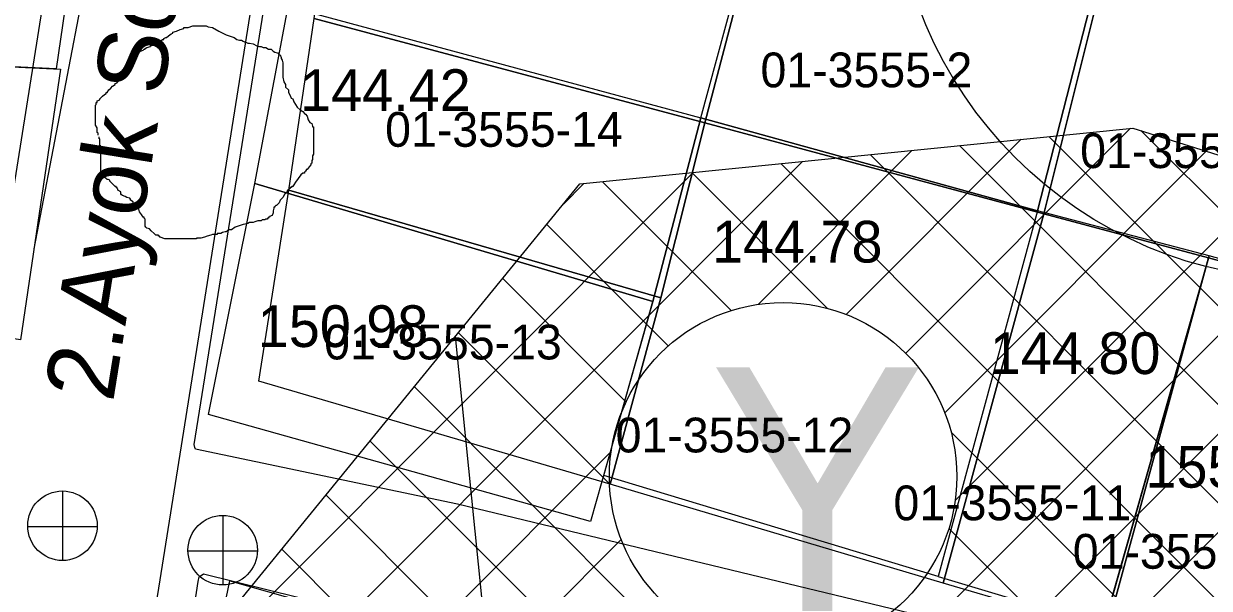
# Model space of a CAD drawing. Extents: x 419101 to 420177, y 4451541 to 4452254.
# Drawn here: x 419988.7 to 420022.82, y 4452142.24 to 4452158.47 of the extents above; entities that cross this region are included whole.
import ezdxf

# ---------------------------------------------------------------- set-up
doc = ezdxf.new("R2010")
doc.units = 0
for name, color, linetype in [('2_KADASTRO', 7, 'Continuous'), ('3_HALİHAZIR', 7, 'Continuous'), ('Level 10', 7, 'Continuous'), ('Level 15', 7, 'Continuous'), ('Level 20', 7, 'Continuous'), ('Level 28', 7, 'Continuous'), ('Level 29', 7, 'Continuous'), ('Level 3', 7, 'Continuous'), ('Level 30', 7, 'Continuous'), ('Level 58', 7, 'Continuous')]:
    doc.layers.add(name, color=color, linetype=linetype)

# ---------------------------------------------------------------- blocks, each defined once
blk = doc.blocks.new('15')
at = {"layer": 'Level 58'}
blk.add_circle((0, 0), 12, dxfattribs=at)
blk.add_text('15', height=7.2, dxfattribs=at).set_placement((-3.23, -3.6))

msp = doc.modelspace()

# ---------------------------------------------------------------- linework, layer by layer
at = {"layer": '2_KADASTRO'}
for points in [[(419997.053, 4452158.619), (419998.713, 4452169.742), (420011.095, 4452166.263), (420008.303, 4452155.621)], [(420008.303, 4452155.621), (420011.095, 4452166.263), (420020.701, 4452163.601), (420018.059, 4452153.007)], [(420018.059, 4452153.007), (420020.701, 4452163.601), (420030.307, 4452160.929), (420027.218, 4452150.528), (420022.798, 4452151.741)], [(419996.325, 4452153.685), (419997.053, 4452158.619), (420008.303, 4452155.621), (420007.034, 4452150.592)], [(420005.573, 4452145.227), (420007.034, 4452150.592), (420008.303, 4452155.621), (420018.059, 4452153.007), (420015.157, 4452142.385)], [(419995.461, 4452148.194), (419996.325, 4452153.685), (420007.034, 4452150.592), (420005.573, 4452145.227)], [(420015.157, 4452142.385), (420018.059, 4452153.007), (420022.798, 4452151.741), (420019.864, 4452141)], [(420019.864, 4452141), (420022.798, 4452151.741), (420027.218, 4452150.528), (420029.606, 4452149.806), (420026.592, 4452139.015)]]:
    msp.add_lwpolyline(points, close=True, dxfattribs=at)
at = {"layer": '3_HALİHAZIR'}
for p, q in [((419989.828, 4452143.026), (419989.828, 4452145.026)), ((419994.441, 4452142.323), (419994.441, 4452144.323)), ((419988.808, 4452144.016), (419990.808, 4452144.016)), ((419993.421, 4452143.313), (419995.421, 4452143.313))]:
    msp.add_line(p, q, dxfattribs=at)
for points in [[(419977.057, 4452157.774), (419977.712, 4452162.447), (419980.401, 4452162.078), (419980.852, 4452165.375), (419978.124, 4452165.727), (419978.807, 4452171.52), (419986.922, 4452170.504), (419986.391, 4452166.521), (419990.882, 4452165.719), (419989.634, 4452157.174)], [(419986.917, 4452170.469), (419991.092, 4452169.959), (419990.489, 4452165.789), (419990.882, 4452165.719), (419989.634, 4452157.174), (419977.057, 4452157.774), (419977.712, 4452162.447), (419978.124, 4452165.727), (419978.807, 4452171.52)], [(420008.183, 4452155.764), (420011.271, 4452167.14), (419998.008, 4452170.668), (419996.312, 4452158.966)], [(420011.271, 4452167.14), (420016.934, 4452165.648), (420016.864, 4452165.322), (420020.773, 4452164.387), (420017.871, 4452153.091), (420008.183, 4452155.764)], [(420020.773, 4452164.387), (420040.023, 4452159.14), (420037.124, 4452148.041), (420037.054, 4452147.867), (420029.572, 4452149.985), (420026.936, 4452150.652), (420022.815, 4452151.794), (420017.871, 4452153.091)], [(419995.354, 4452153.874), (419996.312, 4452158.966), (420008.183, 4452155.764), (420006.808, 4452150.483)], [(419970.179, 4452152.24), (419970.709, 4452157.842), (419975.641, 4452157.387), (419975.702, 4452157.839), (419989.754, 4452157.168), (419988.601, 4452149.378)], [(420005.39, 4452145.484), (420006.808, 4452150.483), (420008.183, 4452155.764), (420017.871, 4452153.091), (420015.021, 4452142.576)], [(419994.015, 4452147.235), (419995.354, 4452153.874), (420006.808, 4452150.483), (420005.014, 4452144.161)], [(420015.021, 4452142.576), (420019.787, 4452141.15), (420022.815, 4452151.794), (420017.871, 4452153.091)], [(420026.315, 4452137.963), (420027.679, 4452142.887), (420028.377, 4452145.396), (420029.572, 4452149.985), (420026.936, 4452150.652), (420022.815, 4452151.794), (420019.378, 4452139.71), (420026.223, 4452137.672)], [(419993.873, 4452138.797), (419994.629, 4452142.446), (419998.83, 4452141.257), (419998.859, 4452141.361), (420005.094, 4452139.59), (420004.32, 4452136.823), (420002.116, 4452128.138), (419992.423, 4452130.41), (419993.047, 4452135.136), (419993.241, 4452135.076)]]:
    msp.add_lwpolyline(points, close=True, dxfattribs=at)
for points in [[(419991.03, 4452169.531), (419991.328, 4452169.501), (419991.558, 4452169.467), (419991.715, 4452169.421), (419991.919, 4452169.257), (419991.984, 4452169.141), (419991.991, 4452169.03), (419992.027, 4452168.698), (419990.542, 4452160.097), (419988.989, 4452151.996)], [(419993.601, 4452146.368), (419996.098, 4452161.96)], [(420034.07, 4452136.251), (420019.49, 4452140.105), (420015.302, 4452141.249), (420001.179, 4452144.65), (419993.646, 4452146.237), (419993.619, 4452146.286), (419993.601, 4452146.368)], [(419991.994, 4452131.087), (419993.716, 4452142.426), (419993.752, 4452142.569), (419993.869, 4452142.648), (420013.924, 4452137.698)]]:
    msp.add_lwpolyline(points, dxfattribs=at)
for centre in [(419989.813, 4452144.034), (419994.426, 4452143.331)]:
    msp.add_circle(centre, 1, dxfattribs=at)
at = {"layer": 'Level 10'}
msp.add_lwpolyline([(420065.245, 4452152.359), (419997.178, 4452171.149), (419987.722, 4452111.832), (420046.839, 4452107.791)], close=True, dxfattribs=at)
at = {"layer": 'Level 15'}
for p, q in [((420014.084, 4452148.994), (420020.556, 4452155.466)), ((420040.733, 4452135.52), (420020.853, 4452155.4)), ((420012.372, 4452150.11), (420017.409, 4452155.148)), ((420041.052, 4452132.373), (420018.197, 4452155.228)), ((420009.835, 4452150.401), (420014.263, 4452154.83)), ((420026.605, 4452141.163), (420013.06, 4452154.708)), ((420015.205, 4452147.286), (420022.73, 4452154.811)), ((420041.37, 4452129.226), (420015.628, 4452154.968)), ((419992.455, 4452135.85), (420011.116, 4452154.512)), ((420023.806, 4452141.133), (420010.491, 4452154.448)), ((419992.195, 4452138.419), (420007.969, 4452154.193)), ((420011.822, 4452150.289), (420007.922, 4452154.189)), ((420015.505, 4452144.759), (420024.882, 4452154.136)), ((420004.231, 4452153.283), (420004.823, 4452153.875)), ((420009.059, 4452150.224), (420005.354, 4452153.929)), ((419994.015, 4452120.44), (420027.035, 4452153.46)), ((419994.275, 4452117.872), (420029.188, 4452152.785)), ((420007.249, 4452149.205), (420003.754, 4452152.7)), ((419994.535, 4452115.303), (420031.341, 4452152.109)), ((420006.033, 4452147.592), (420002.483, 4452151.142)), ((420005.558, 4452145.239), (420001.212, 4452149.585)), ((420016.322, 4452131.647), (419999.941, 4452148.028)), ((420017.698, 4452127.442), (419998.67, 4452146.47)), ((420021.635, 4452140.477), (420015.389, 4452146.723)), ((419992.715, 4452133.282), (420005.605, 4452146.172)), ((420029.19, 4452113.122), (419997.399, 4452144.913)), ((420019.857, 4452139.425), (420015.324, 4452143.958)), ((419992.975, 4452130.714), (420005.895, 4452143.635)), ((420026.621, 4452112.862), (419996.128, 4452143.356))]:
    msp.add_line(p, q, dxfattribs=at)
at = {"layer": 'Level 20'}
msp.add_lwpolyline([(420028.926, 4452152.867), (420031.903, 4452123.449), (420022.388, 4452122.486), (420003.691, 4452124.142), (420001.126, 4452149.479)], dxfattribs=at)
at = {"layer": 'Level 28'}
msp.add_lwpolyline([(420042.86, 4452114.505), (420022.455, 4452112.441), (419994.575, 4452114.911), (419992.184, 4452138.524), (420004.704, 4452153.863), (420020.621, 4452155.473), (420039.307, 4452149.61)], dxfattribs=at)
at = {"layer": 'Level 29'}
msp.add_lwpolyline([(419985.341, 4452165.019), (419990.163, 4452164.82), (419981.622, 4452111.064)], dxfattribs=at)
at = {"layer": 'Level 3'}
for points in [[(419993.097, 4452158.256), (419993.201, 4452158.308), (419993.304, 4452158.334), (419993.304, 4452158.36), (419993.33, 4452158.36), (419993.356, 4452158.36), (419993.434, 4452158.36), (419993.564, 4452158.412), (419993.668, 4452158.412), (419993.745, 4452158.412), (419993.797, 4452158.412), (419993.875, 4452158.412), (419993.927, 4452158.412), (419993.953, 4452158.412), (419994.005, 4452158.386), (419994.135, 4452158.36), (419994.316, 4452158.256), (419994.524, 4452158.152), (419994.757, 4452158.074), (419994.835, 4452158.022), (419994.913, 4452157.996), (419994.965, 4452157.996), (419995.017, 4452157.97), (419995.068, 4452157.944), (419995.094, 4452157.944), (419995.146, 4452157.918), (419995.198, 4452157.918), (419995.302, 4452157.892), (419995.406, 4452157.84), (419995.483, 4452157.814), (419995.535, 4452157.814), (419995.587, 4452157.788), (419995.639, 4452157.788), (419995.665, 4452157.788), (419995.743, 4452157.737), (419995.821, 4452157.737), (419995.873, 4452157.685), (419995.924, 4452157.659), (419996.002, 4452157.633), (419996.054, 4452157.581), (419996.08, 4452157.581), (419996.106, 4452157.503), (419996.106, 4452157.477), (419996.132, 4452157.425), (419996.158, 4452157.347), (419996.158, 4452157.321), (419996.158, 4452157.243), (419996.158, 4452157.191), (419996.158, 4452157.113), (419996.158, 4452157.087), (419996.158, 4452157.009), (419996.158, 4452156.932), (419996.184, 4452156.802), (419996.236, 4452156.724), (419996.236, 4452156.646), (419996.314, 4452156.568), (419996.314, 4452156.49), (419996.365, 4452156.412), (419996.391, 4452156.334), (419996.443, 4452156.308), (419996.469, 4452156.23), (419996.521, 4452156.152), (419996.573, 4452156.075), (419996.651, 4452155.997), (419996.729, 4452155.945), (419996.78, 4452155.893), (419996.806, 4452155.867), (419996.858, 4452155.815), (419996.884, 4452155.711), (419996.936, 4452155.633), (419996.988, 4452155.607), (419997.014, 4452155.529), (419997.014, 4452155.503), (419997.04, 4452155.503), (419997.04, 4452155.477), (419997.04, 4452155.451), (419997.04, 4452155.399), (419997.04, 4452155.296), (419997.04, 4452155.244), (419997.04, 4452155.166), (419997.04, 4452155.088), (419997.04, 4452155.01), (419997.04, 4452154.932), (419997.04, 4452154.854), (419997.04, 4452154.802), (419997.04, 4452154.724), (419997.014, 4452154.672), (419997.014, 4452154.568), (419996.988, 4452154.542), (419996.988, 4452154.465), (419996.962, 4452154.439), (419996.962, 4452154.413), (419996.91, 4452154.361), (419996.858, 4452154.283), (419996.832, 4452154.283), (419996.832, 4452154.257), (419996.806, 4452154.231), (419996.78, 4452154.205), (419996.78, 4452154.179), (419996.755, 4452154.179), (419996.729, 4452154.179)], [(419990.84, 4452155.27), (419990.84, 4452155.296), (419990.84, 4452155.321), (419990.814, 4452155.347), (419990.814, 4452155.373), (419990.814, 4452155.399), (419990.814, 4452155.425), (419990.814, 4452155.451), (419990.814, 4452155.477), (419990.762, 4452155.555), (419990.762, 4452155.633), (419990.762, 4452155.659), (419990.762, 4452155.737), (419990.762, 4452155.815), (419990.762, 4452155.841), (419990.762, 4452155.867), (419990.762, 4452155.893), (419990.762, 4452155.919), (419990.762, 4452155.945), (419990.762, 4452155.971), (419990.762, 4452155.997), (419990.762, 4452156.023), (419990.762, 4452156.049), (419990.762, 4452156.127), (419990.788, 4452156.152), (419990.788, 4452156.178), (419990.788, 4452156.204), (419990.814, 4452156.204), (419990.814, 4452156.23), (419990.814, 4452156.256), (419990.892, 4452156.282), (419990.892, 4452156.308), (419990.97, 4452156.386), (419991.022, 4452156.438), (419991.073, 4452156.464), (419991.073, 4452156.49), (419991.099, 4452156.49), (419991.151, 4452156.568), (419991.203, 4452156.62), (419991.255, 4452156.672), (419991.333, 4452156.724), (419991.333, 4452156.75), (419991.385, 4452156.776), (419991.385, 4452156.802), (419991.411, 4452156.802), (419991.463, 4452156.88), (419991.463, 4452156.906), (419991.54, 4452156.932), (419991.54, 4452156.957), (419991.54, 4452156.983), (419991.592, 4452157.035), (419991.618, 4452157.061), (419991.618, 4452157.087), (419991.644, 4452157.113), (419991.644, 4452157.139), (419991.644, 4452157.165), (419991.644, 4452157.191), (419991.67, 4452157.217), (419991.67, 4452157.243), (419991.67, 4452157.269), (419991.696, 4452157.269), (419991.696, 4452157.295), (419991.696, 4452157.321), (419991.722, 4452157.347), (419991.722, 4452157.373), (419991.774, 4452157.399), (419991.8, 4452157.477), (419991.8, 4452157.503), (419991.878, 4452157.529), (419991.878, 4452157.555), (419991.878, 4452157.581), (419991.955, 4452157.581), (419992.007, 4452157.633), (419992.007, 4452157.659), (419992.033, 4452157.659), (419992.059, 4452157.685), (419992.137, 4452157.711), (419992.163, 4452157.737), (419992.189, 4452157.737), (419992.189, 4452157.763), (419992.241, 4452157.788), (419992.345, 4452157.814), (419992.345, 4452157.84), (419992.448, 4452157.866), (419992.5, 4452157.918), (419992.526, 4452157.918), (419992.526, 4452157.944), (419992.526, 4452157.97), (419992.578, 4452157.97), (419992.682, 4452157.996), (419992.682, 4452158.022), (419992.708, 4452158.022), (419992.734, 4452158.022), (419992.734, 4452158.048), (419992.786, 4452158.074), (419992.812, 4452158.074), (419992.863, 4452158.126), (419992.941, 4452158.178), (419992.993, 4452158.204), (419992.993, 4452158.23), (419993.097, 4452158.256)], [(419992.786, 4452152.283), (419992.76, 4452152.283), (419992.63, 4452152.335), (419992.604, 4452152.361), (419992.578, 4452152.361), (419992.578, 4452152.387), (419992.5, 4452152.387), (419992.448, 4452152.439), (419992.371, 4452152.517), (419992.319, 4452152.569), (419992.241, 4452152.595), (419992.215, 4452152.621), (419992.189, 4452152.647), (419992.189, 4452152.673), (419992.189, 4452152.751), (419992.189, 4452152.829), (419992.189, 4452152.854), (419992.163, 4452152.88), (419992.163, 4452152.906), (419992.137, 4452152.906), (419992.085, 4452152.984), (419992.033, 4452153.062), (419992.007, 4452153.14), (419991.981, 4452153.166), (419991.981, 4452153.192), (419991.955, 4452153.218), (419991.904, 4452153.244), (419991.878, 4452153.27), (419991.878, 4452153.296), (419991.852, 4452153.322), (419991.852, 4452153.348), (419991.774, 4452153.4), (419991.774, 4452153.426), (419991.748, 4452153.452), (419991.67, 4452153.478), (419991.618, 4452153.504), (419991.54, 4452153.53), (419991.514, 4452153.556), (419991.489, 4452153.582), (419991.489, 4452153.608), (419991.489, 4452153.634), (419991.411, 4452153.685), (419991.411, 4452153.711), (419991.385, 4452153.737), (419991.385, 4452153.763), (419991.359, 4452153.763), (419991.359, 4452153.789), (419991.333, 4452153.789), (419991.307, 4452153.815), (419991.281, 4452153.841), (419991.255, 4452153.867), (419991.229, 4452153.893), (419991.203, 4452153.919), (419991.177, 4452153.945), (419991.177, 4452153.971), (419991.125, 4452153.997), (419991.099, 4452153.997), (419991.073, 4452154.023), (419991.022, 4452154.049), (419990.996, 4452154.075), (419990.996, 4452154.101), (419990.97, 4452154.127), (419990.944, 4452154.153), (419990.944, 4452154.179), (419990.944, 4452154.205), (419990.918, 4452154.231), (419990.918, 4452154.257), (419990.918, 4452154.283), (419990.918, 4452154.361), (419990.918, 4452154.413), (419990.918, 4452154.439), (419990.918, 4452154.465), (419990.918, 4452154.49), (419990.918, 4452154.516), (419990.918, 4452154.542), (419990.918, 4452154.568), (419990.918, 4452154.594), (419990.918, 4452154.62), (419990.918, 4452154.646), (419990.918, 4452154.672), (419990.918, 4452154.698), (419990.918, 4452154.724), (419990.918, 4452154.75), (419990.918, 4452154.776), (419990.918, 4452154.802), (419990.918, 4452154.828), (419990.918, 4452154.906), (419990.918, 4452154.932), (419990.918, 4452154.958), (419990.892, 4452154.958), (419990.892, 4452154.984), (419990.892, 4452155.01), (419990.892, 4452155.036), (419990.892, 4452155.062), (419990.892, 4452155.088), (419990.892, 4452155.114), (419990.892, 4452155.14), (419990.892, 4452155.166), (419990.866, 4452155.166), (419990.866, 4452155.192), (419990.866, 4452155.218)], [(419996.729, 4452154.179), (419996.677, 4452154.127), (419996.521, 4452153.919), (419996.469, 4452153.841), (419996.443, 4452153.789), (419996.417, 4452153.789), (419996.391, 4452153.763), (419996.365, 4452153.763), (419996.365, 4452153.737), (419996.339, 4452153.737), (419996.339, 4452153.711), (419996.314, 4452153.711), (419996.314, 4452153.685), (419996.288, 4452153.685), (419996.262, 4452153.608), (419996.236, 4452153.608), (419996.21, 4452153.582), (419996.158, 4452153.478), (419996.08, 4452153.4), (419996.054, 4452153.322), (419995.976, 4452153.244), (419995.95, 4452153.244), (419995.924, 4452153.218), (419995.924, 4452153.192), (419995.898, 4452153.192), (419995.898, 4452153.166), (419995.873, 4452153.088), (419995.873, 4452153.036), (419995.847, 4452152.958), (419995.769, 4452152.932), (419995.769, 4452152.906), (419995.743, 4452152.906), (419995.743, 4452152.88), (419995.717, 4452152.88), (419995.717, 4452152.854), (419995.691, 4452152.854), (419995.665, 4452152.854), (419995.639, 4452152.829), (419995.613, 4452152.829), (419995.587, 4452152.829), (419995.561, 4452152.829), (419995.535, 4452152.803), (419995.509, 4452152.803), (419995.483, 4452152.803), (419995.457, 4452152.803), (419995.432, 4452152.803), (419995.354, 4452152.777), (419995.302, 4452152.751), (419995.224, 4452152.751), (419995.198, 4452152.751), (419995.146, 4452152.725), (419995.017, 4452152.699), (419994.783, 4452152.621), (419994.679, 4452152.543), (419994.601, 4452152.543), (419994.576, 4452152.517), (419994.55, 4452152.517), (419994.524, 4452152.491), (419994.498, 4452152.491), (419994.42, 4452152.465), (419994.368, 4452152.439), (419994.342, 4452152.439), (419994.316, 4452152.439), (419994.29, 4452152.439), (419994.264, 4452152.439), (419994.264, 4452152.413), (419994.238, 4452152.413), (419994.212, 4452152.413), (419994.135, 4452152.413), (419994.083, 4452152.387), (419993.979, 4452152.361), (419993.901, 4452152.335), (419993.797, 4452152.309), (419993.745, 4452152.309), (419993.719, 4452152.309), (419993.694, 4452152.309), (419993.668, 4452152.309), (419993.668, 4452152.283), (419993.642, 4452152.283), (419993.616, 4452152.283), (419993.59, 4452152.283), (419993.564, 4452152.283), (419993.538, 4452152.283), (419993.512, 4452152.283), (419993.486, 4452152.283), (419993.46, 4452152.283), (419993.434, 4452152.283), (419993.356, 4452152.283), (419993.304, 4452152.283), (419993.227, 4452152.283), (419993.175, 4452152.283), (419993.149, 4452152.283), (419993.123, 4452152.283), (419993.071, 4452152.283), (419992.993, 4452152.283), (419992.967, 4452152.283), (419992.915, 4452152.283), (419992.889, 4452152.283), (419992.837, 4452152.283), (419992.812, 4452152.283), (419992.786, 4452152.283)]]:
    msp.add_lwpolyline(points, dxfattribs=at)
at = {"layer": 'Level 30'}
msp.add_circle((420010.553, 4452145.453), 5, dxfattribs=at)

# ---------------------------------------------------------------- block references
at = {"layer": 'Level 58'}
msp.add_blockref('15', (420025.721, 4452163.108), dxfattribs=at)

# ---------------------------------------------------------------- texts
at = {"layer": '2_KADASTRO'}
for s, p in [('01-3555-2', (420009.903, 4452156.644)), ('01-3555-14', (419999.1, 4452154.933)), ('01-3555-3', (420019.103, 4452154.321)), ('01-3555-13', (419997.344, 4452148.817)), ('01-3555-12', (420005.734, 4452146.143)), ('01-3555-11', (420013.73, 4452144.192)), ('01-3555-10', (420018.89, 4452142.798))]:
    msp.add_text(s, height=1, dxfattribs=at).set_placement(p)
at = {"layer": '3_HALİHAZIR'}
msp.add_text('2.Ayok Sokak', height=2, rotation=80.8337, dxfattribs=at).set_placement((419991.266, 4452147.558))
for s, p in [('144.42', (419996.655, 4452155.962)), ('144.78', (420008.506, 4452151.604)), ('150.98', (419995.435, 4452149.174)), ('144.80', (420016.504, 4452148.398)), ('155.38', (420020.982, 4452145.129))]:
    msp.add_text(s, height=1.2, dxfattribs=at).set_placement(p)
at = {"layer": 'Level 30'}
msp.add_text('Y', height=7, dxfattribs=at).set_placement((420008.421, 4452141.586))

doc.saveas('drawing.dxf')
